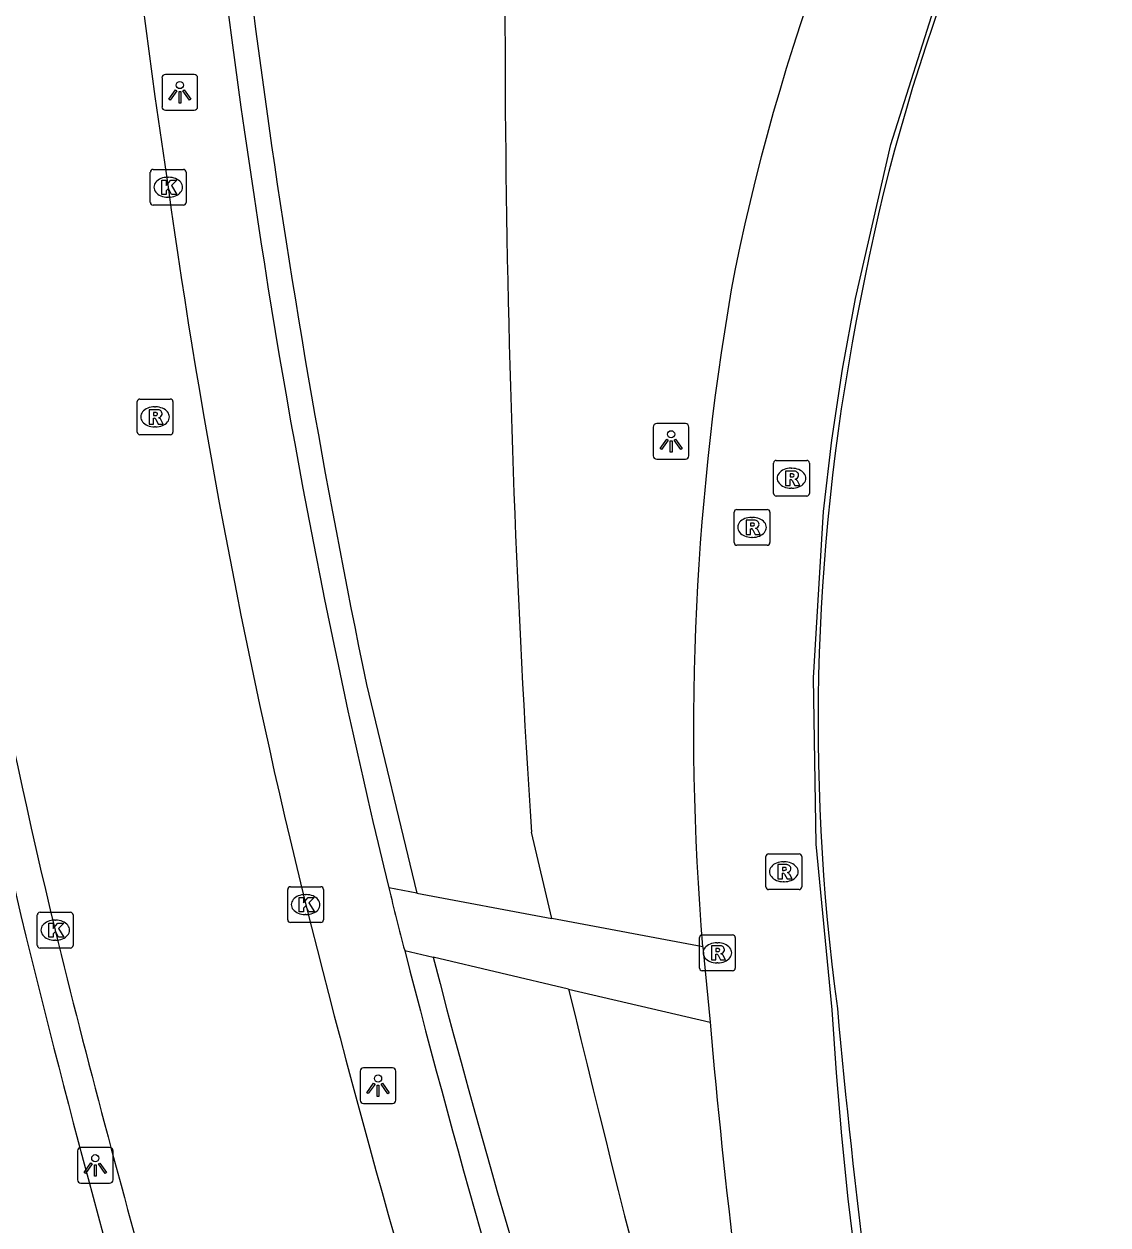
# Model space of a CAD drawing. Extents: x 155018 to 156648, y 383980 to 385733.
# Drawn here: x 156049.99 to 156080.34, y 384616.03 to 384649.64 of the extents above; entities that cross this region are included whole.
import ezdxf

# ---------------------------------------------------------------- set-up
doc = ezdxf.new("R2010")
doc.units = 0
for name, color, linetype in [('IMGEO_Berm_groen', 7, 'Continuous'), ('IMGEO_Fietspad_open', 7, 'Continuous'), ('IMGEO_Groenvoorziening', 7, 'Continuous'), ('IMGEO_Kolk', 7, 'Continuous'), ('IMGEO_Lichtpunt', 7, 'Continuous'), ('IMGEO_Lijnafwatering', 7, 'Continuous'), ('IMGEO_OVBaan_gesloten', 7, 'Continuous'), ('IMGEO_Rijbaan_lokaal_gesloten', 7, 'Continuous'), ('IMGEO_Rioolput', 7, 'Continuous'), ('IMGEO_Voetpad_gesloten', 7, 'Continuous'), ('IMGEO_Voetpad_onverhard', 7, 'Continuous')]:
    doc.layers.add(name, color=color, linetype=linetype)

msp = doc.modelspace()

# ---------------------------------------------------------------- linework, layer by layer
at = {"layer": 'IMGEO_Berm_groen'}
msp.add_lwpolyline([(156059.585, 384631.16), (156060.99, 384625.321)], dxfattribs=at)
for centre, radius, start, end in [((156304.656, 384682.131), 250.316, 183.7343, 191.74913), ((156317.221, 384690.054), 264.282, 194.58051, 205.10602), ((156644.555, 384762.569), 595.974, 193.579626, 198.048679)]:
    msp.add_arc(centre, radius, start, end, dxfattribs=at)
at = {"layer": 'IMGEO_Fietspad_open'}
for centre, radius, start, end in [((156254.662, 384673.077), 210.393, 188.33136, 193.4558), ((156362.393, 384700.863), 321.639, 193.80399, 196.87808), ((156364.745, 384700.968), 327.272, 193.7284, 196.5827)]:
    msp.add_arc(centre, radius, start, end, dxfattribs=at)
at = {"layer": 'IMGEO_Groenvoorziening'}
msp.add_lwpolyline([(156064.768, 384624.612), (156064.199, 384627.024)], dxfattribs=at)
msp.add_arc((156417.74, 384649.896), 354.28, 177.54904, 183.70161, dxfattribs=at)
at = {"layer": 'IMGEO_Kolk'}
for p, q in [((156053.531, 384644.646), (156053.531, 384645.498)), ((156053.606, 384645.572), (156054.458, 384645.572)), ((156054.532, 384645.498), (156054.532, 384644.646)), ((156054.019, 384645.352), (156054.044, 384645.352)), ((156054.042, 384644.792), (156054.017, 384644.792)), ((156054.458, 384644.572), (156053.606, 384644.572)), ((156057.378, 384624.572), (156057.378, 384625.424)), ((156057.453, 384625.498), (156058.305, 384625.498)), ((156057.866, 384625.278), (156057.891, 384625.278)), ((156058.379, 384625.424), (156058.379, 384624.572)), ((156050.367, 384623.857), (156050.367, 384624.709)), ((156050.442, 384624.783), (156051.294, 384624.783)), ((156051.368, 384624.709), (156051.368, 384623.857)), ((156057.889, 384624.718), (156057.864, 384624.718)), ((156050.855, 384624.563), (156050.88, 384624.563)), ((156058.305, 384624.498), (156057.453, 384624.498)), ((156050.878, 384624.003), (156050.853, 384624.003)), ((156051.294, 384623.783), (156050.442, 384623.783))]:
    msp.add_line(p, q, dxfattribs=at)
for points in [[(156053.531, 384644.646), (156053.531, 384645.498)], [(156053.606, 384645.572), (156054.458, 384645.572)], [(156054.532, 384645.498), (156054.532, 384644.646)], [(156053.852, 384645.272), (156053.975, 384645.272), (156053.975, 384645.121), (156054.105, 384645.272), (156054.269, 384645.272), (156054.123, 384645.121), (156054.276, 384644.872), (156054.124, 384644.872), (156054.039, 384645.036), (156053.975, 384644.969), (156053.975, 384644.872), (156053.852, 384644.872), (156053.852, 384645.272)], [(156054.458, 384644.572), (156053.606, 384644.572)], [(156057.378, 384624.572), (156057.378, 384625.424)], [(156057.453, 384625.498), (156058.305, 384625.498)], [(156058.379, 384625.424), (156058.379, 384624.572)], [(156057.699, 384625.198), (156057.822, 384625.198), (156057.822, 384625.047), (156057.952, 384625.198), (156058.116, 384625.198), (156057.97, 384625.047), (156058.123, 384624.798), (156057.971, 384624.798), (156057.886, 384624.962), (156057.822, 384624.895), (156057.822, 384624.798), (156057.699, 384624.798), (156057.699, 384625.198)], [(156050.367, 384623.857), (156050.367, 384624.709)], [(156050.442, 384624.783), (156051.294, 384624.783)], [(156051.368, 384624.709), (156051.368, 384623.857)], [(156050.688, 384624.483), (156050.811, 384624.483), (156050.811, 384624.332), (156050.941, 384624.483), (156051.105, 384624.483), (156050.959, 384624.332), (156051.112, 384624.083), (156050.96, 384624.083), (156050.875, 384624.247), (156050.811, 384624.18), (156050.811, 384624.083), (156050.688, 384624.083), (156050.688, 384624.483)], [(156058.305, 384624.498), (156057.453, 384624.498)], [(156051.294, 384623.783), (156050.442, 384623.783)]]:
    msp.add_lwpolyline(points, dxfattribs=at)
for centre, start, end in [((156053.608, 384645.496), 91.552, 178.448), ((156053.608, 384645.496), 91.552, 178.448), ((156054.456, 384645.496), 1.552, 88.448), ((156054.456, 384645.496), 1.552, 88.448), ((156053.608, 384644.648), 181.552, 268.448), ((156053.608, 384644.648), 181.552, 268.448), ((156054.456, 384644.648), 271.552, 358.448), ((156054.456, 384644.648), 271.552, 358.448), ((156057.455, 384625.422), 91.552, 178.448), ((156057.455, 384625.422), 91.552, 178.448), ((156058.303, 384625.422), 1.552, 88.448), ((156058.303, 384625.422), 1.552, 88.448), ((156050.444, 384624.707), 91.552, 178.448), ((156050.444, 384624.707), 91.552, 178.448), ((156051.292, 384624.707), 1.552, 88.448), ((156051.292, 384624.707), 1.552, 88.448), ((156057.455, 384624.574), 181.552, 268.448), ((156057.455, 384624.574), 181.552, 268.448), ((156058.303, 384624.574), 271.552, 358.448), ((156058.303, 384624.574), 271.552, 358.448), ((156050.444, 384623.859), 181.552, 268.448), ((156050.444, 384623.859), 181.552, 268.448), ((156051.292, 384623.859), 271.552, 358.448), ((156051.292, 384623.859), 271.552, 358.448)]:
    msp.add_arc(centre, 0.0765, start, end, dxfattribs=at)
for centre, major_axis, ratio, start_param, end_param in [((156054.018, 384645.072), (-0.387, 0.002), 0.722429, 4.712389, 7.853982), ((156054.043, 384645.072), (-0.39, 0.002), 0.717154, 1.570796, 4.712389), ((156057.865, 384624.998), (-0.387, 0.002), 0.722429, 4.712389, 7.853982), ((156057.89, 384624.998), (-0.39, 0.002), 0.717154, 1.570796, 4.712389), ((156050.854, 384624.283), (-0.387, 0.002), 0.722429, 4.712389, 7.853982), ((156050.879, 384624.283), (-0.39, 0.002), 0.717154, 1.570796, 4.712389)]:
    msp.add_ellipse(centre, major_axis=major_axis, ratio=ratio, start_param=start_param, end_param=end_param, dxfattribs=at)
at = {"layer": 'IMGEO_Lichtpunt'}
for p, q in [((156053.858, 384648.133), (156053.858, 384647.326)), ((156053.858, 384648.133), (156053.858, 384647.326)), ((156054.76, 384648.228), (156053.952, 384648.228)), ((156054.76, 384648.228), (156053.952, 384648.228)), ((156054.854, 384647.326), (156054.854, 384648.133)), ((156054.854, 384647.326), (156054.854, 384648.133)), ((156053.952, 384647.232), (156054.76, 384647.232)), ((156053.952, 384647.232), (156054.76, 384647.232)), ((156068.516, 384638.457), (156067.708, 384638.457)), ((156068.516, 384638.457), (156067.708, 384638.457)), ((156067.614, 384638.362), (156067.614, 384637.555)), ((156067.614, 384638.362), (156067.614, 384637.555)), ((156068.61, 384637.555), (156068.61, 384638.362)), ((156068.61, 384637.555), (156068.61, 384638.362)), ((156067.708, 384637.461), (156068.516, 384637.461)), ((156067.708, 384637.461), (156068.516, 384637.461)), ((156059.409, 384620.334), (156059.409, 384619.527)), ((156059.409, 384620.334), (156059.409, 384619.527)), ((156060.311, 384620.429), (156059.503, 384620.429)), ((156060.311, 384620.429), (156059.503, 384620.429)), ((156060.405, 384619.527), (156060.405, 384620.334)), ((156060.405, 384619.527), (156060.405, 384620.334)), ((156059.503, 384619.433), (156060.311, 384619.433)), ((156059.503, 384619.433), (156060.311, 384619.433)), ((156051.49, 384618.104), (156051.49, 384617.297)), ((156051.49, 384618.104), (156051.49, 384617.297)), ((156052.392, 384618.199), (156051.584, 384618.199)), ((156052.392, 384618.199), (156051.584, 384618.199)), ((156052.486, 384617.297), (156052.486, 384618.104)), ((156052.486, 384617.297), (156052.486, 384618.104)), ((156051.584, 384617.203), (156052.392, 384617.203)), ((156051.584, 384617.203), (156052.392, 384617.203))]:
    msp.add_line(p, q, dxfattribs=at)
for points in [[(156054.232, 384647.797), (156054.271, 384647.769), (156054.083, 384647.507), (156054.045, 384647.534), (156054.232, 384647.797)], [(156054.444, 384647.769), (156054.482, 384647.796), (156054.669, 384647.534), (156054.63, 384647.506), (156054.444, 384647.769)], [(156054.334, 384647.749), (156054.381, 384647.749), (156054.381, 384647.427), (156054.334, 384647.427), (156054.334, 384647.749)], [(156067.988, 384638.026), (156068.027, 384637.998), (156067.839, 384637.736), (156067.801, 384637.763), (156067.988, 384638.026)], [(156068.09, 384637.978), (156068.137, 384637.978), (156068.137, 384637.656), (156068.09, 384637.656), (156068.09, 384637.978)], [(156068.2, 384637.998), (156068.238, 384638.025), (156068.425, 384637.763), (156068.386, 384637.735), (156068.2, 384637.998)], [(156059.783, 384619.998), (156059.822, 384619.97), (156059.634, 384619.708), (156059.596, 384619.735), (156059.783, 384619.998)], [(156059.885, 384619.95), (156059.932, 384619.95), (156059.932, 384619.628), (156059.885, 384619.628), (156059.885, 384619.95)], [(156059.995, 384619.97), (156060.033, 384619.997), (156060.22, 384619.735), (156060.181, 384619.707), (156059.995, 384619.97)], [(156051.864, 384617.768), (156051.903, 384617.74), (156051.715, 384617.478), (156051.677, 384617.505), (156051.864, 384617.768)], [(156051.966, 384617.72), (156052.013, 384617.72), (156052.013, 384617.398), (156051.966, 384617.398), (156051.966, 384617.72)], [(156052.076, 384617.74), (156052.114, 384617.767), (156052.301, 384617.505), (156052.262, 384617.477), (156052.076, 384617.74)]]:
    msp.add_lwpolyline(points, dxfattribs=at)
for centre in [(156054.357, 384647.931), (156068.113, 384638.16), (156059.908, 384620.132), (156051.989, 384617.902)]:
    msp.add_circle(centre, 0.0994, dxfattribs=at)
for centre, start, end in [((156053.952, 384648.133), 90, 180), ((156053.952, 384648.133), 90, 180), ((156054.76, 384648.133), 0, 90), ((156054.76, 384648.133), 0, 90), ((156053.952, 384647.326), 180, 270), ((156053.952, 384647.326), 180, 270), ((156054.76, 384647.326), 270, 0), ((156054.76, 384647.326), 270, 360), ((156067.708, 384638.362), 90, 180), ((156067.708, 384638.362), 90, 180), ((156068.516, 384638.362), 0, 90), ((156068.516, 384638.362), 0, 90), ((156067.708, 384637.555), 180, 270), ((156067.708, 384637.555), 180, 270), ((156068.516, 384637.555), 270, 0), ((156068.516, 384637.555), 270, 360), ((156059.503, 384620.334), 90, 180), ((156059.503, 384620.334), 90, 180), ((156060.311, 384620.334), 0, 90), ((156060.311, 384620.334), 0, 90), ((156059.503, 384619.527), 180, 270), ((156059.503, 384619.527), 180, 270), ((156060.311, 384619.527), 270, 0), ((156060.311, 384619.527), 270, 360), ((156051.584, 384618.104), 90, 180), ((156051.584, 384618.104), 90, 180), ((156052.392, 384618.104), 0, 90), ((156052.392, 384618.104), 0, 90), ((156051.584, 384617.297), 180, 270), ((156051.584, 384617.297), 180, 270), ((156052.392, 384617.297), 270, 0), ((156052.392, 384617.297), 270, 360)]:
    msp.add_arc(centre, 0.0946, start, end, dxfattribs=at)
at = {"layer": 'IMGEO_Lijnafwatering'}
for points in [[(156072.38, 384635.996), (156072.613, 384637.994), (156072.913, 384639.984), (156073.279, 384641.963), (156074.264, 384646.266), (156075.595, 384650.474), (156077.265, 384654.559)], [(156073.065, 384616.766), (156072.895, 384618.528), (156072.746, 384620.292), (156072.617, 384622.057), (156072.177, 384626.692), (156072.098, 384631.348), (156072.38, 384635.996)], [(156076.243, 384597.761), (156074.915, 384604.049), (156073.855, 384610.388), (156073.065, 384616.766)]]:
    msp.add_lwpolyline(points, dxfattribs=at)
at = {"layer": 'IMGEO_OVBaan_gesloten'}
for centre, radius, start, end in [((156257.554, 384676.057), 205.868, 182.9536, 188.65523), ((156250.135, 384672.281), 197.983, 187.89814, 193.81959), ((156250.629, 384672.332), 205.464, 188.29009, 193.52501), ((156391.033, 384709.076), 343.598, 194.16546, 197.58244), ((156360.676, 384700.717), 319.103, 193.85925, 197.89278)]:
    msp.add_arc(centre, radius, start, end, dxfattribs=at)
at = {"layer": 'IMGEO_Rijbaan_lokaal_gesloten'}
msp.add_lwpolyline([(156068.996, 384623.818), (156069.206, 384621.707)], dxfattribs=at)
for centre, radius, start, end in [((156131.014, 384630.129), 62.409, 149.411, 168.29947), ((156126.553, 384632.008), 54.056, 148.7419, 169.4088), ((156140.841, 384629.891), 72.102, 169.69856, 184.83188), ((156131.832, 384630.088), 59.605, 168.52642, 187.71196), ((156301.316, 384642.993), 229.504, 185.22591, 189.09115), ((156255.99, 384637.626), 187.461, 184.87148, 193.41939)]:
    msp.add_arc(centre, radius, start, end, dxfattribs=at)
at = {"layer": 'IMGEO_Rioolput'}
for p, q in [((156053.163, 384638.22), (156053.163, 384639.072)), ((156053.238, 384639.146), (156054.09, 384639.146)), ((156054.164, 384639.072), (156054.164, 384638.22)), ((156053.651, 384638.926), (156053.676, 384638.926)), ((156054.09, 384638.146), (156053.238, 384638.146)), ((156053.674, 384638.366), (156053.649, 384638.366)), ((156071.057, 384637.429), (156071.909, 384637.429)), ((156070.982, 384636.503), (156070.982, 384637.355)), ((156071.47, 384637.209), (156071.495, 384637.209)), ((156071.983, 384637.355), (156071.983, 384636.503)), ((156071.909, 384636.429), (156071.057, 384636.429)), ((156071.493, 384636.649), (156071.468, 384636.649)), ((156069.952, 384636.055), (156070.804, 384636.055)), ((156069.877, 384635.129), (156069.877, 384635.981)), ((156070.365, 384635.835), (156070.39, 384635.835)), ((156070.878, 384635.981), (156070.878, 384635.129)), ((156070.804, 384635.055), (156069.952, 384635.055)), ((156070.388, 384635.275), (156070.363, 384635.275)), ((156070.767, 384625.492), (156070.767, 384626.344)), ((156070.842, 384626.418), (156071.694, 384626.418)), ((156071.768, 384626.344), (156071.768, 384625.492)), ((156071.255, 384626.198), (156071.28, 384626.198)), ((156071.278, 384625.638), (156071.253, 384625.638)), ((156071.694, 384625.418), (156070.842, 384625.418)), ((156068.907, 384623.222), (156068.907, 384624.074)), ((156068.982, 384624.148), (156069.834, 384624.148)), ((156069.908, 384624.074), (156069.908, 384623.222)), ((156069.395, 384623.928), (156069.42, 384623.928)), ((156069.418, 384623.368), (156069.393, 384623.368)), ((156069.834, 384623.148), (156068.982, 384623.148))]:
    msp.add_line(p, q, dxfattribs=at)
for points in [[(156053.163, 384638.22), (156053.163, 384639.072)], [(156053.238, 384639.146), (156054.09, 384639.146)], [(156054.164, 384639.072), (156054.164, 384638.22)], [(156053.752, 384638.844), (156053.5, 384638.846), (156053.5, 384638.446)], [(156053.678, 384638.765), (156053.624, 384638.765), (156053.624, 384638.684)], [(156053.5, 384638.446), (156053.624, 384638.446), (156053.624, 384638.608), (156053.635, 384638.608)], [(156053.624, 384638.684), (156053.676, 384638.684)], [(156053.682, 384638.579), (156053.753, 384638.446), (156053.893, 384638.446), (156053.828, 384638.572)], [(156054.09, 384638.146), (156053.238, 384638.146)], [(156071.057, 384637.429), (156071.909, 384637.429)], [(156070.982, 384636.503), (156070.982, 384637.355)], [(156071.571, 384637.127), (156071.319, 384637.129), (156071.319, 384636.729)], [(156071.497, 384637.048), (156071.443, 384637.048), (156071.443, 384636.967)], [(156071.983, 384637.355), (156071.983, 384636.503)], [(156071.319, 384636.729), (156071.443, 384636.729), (156071.443, 384636.891), (156071.454, 384636.891)], [(156071.443, 384636.967), (156071.495, 384636.967)], [(156071.501, 384636.862), (156071.572, 384636.729), (156071.712, 384636.729), (156071.647, 384636.855)], [(156071.909, 384636.429), (156071.057, 384636.429)], [(156069.952, 384636.055), (156070.804, 384636.055)], [(156069.877, 384635.129), (156069.877, 384635.981)], [(156070.466, 384635.753), (156070.214, 384635.755), (156070.214, 384635.355)], [(156070.878, 384635.981), (156070.878, 384635.129)], [(156070.214, 384635.355), (156070.338, 384635.355), (156070.338, 384635.517), (156070.349, 384635.517)], [(156070.392, 384635.674), (156070.338, 384635.674), (156070.338, 384635.593)], [(156070.338, 384635.593), (156070.39, 384635.593)], [(156070.396, 384635.488), (156070.467, 384635.355), (156070.607, 384635.355), (156070.542, 384635.481)], [(156070.804, 384635.055), (156069.952, 384635.055)], [(156070.767, 384625.492), (156070.767, 384626.344)], [(156070.842, 384626.418), (156071.694, 384626.418)], [(156071.768, 384626.344), (156071.768, 384625.492)], [(156071.356, 384626.116), (156071.104, 384626.118), (156071.104, 384625.718)], [(156071.282, 384626.037), (156071.228, 384626.037), (156071.228, 384625.956)], [(156071.228, 384625.956), (156071.28, 384625.956)], [(156071.104, 384625.718), (156071.228, 384625.718), (156071.228, 384625.88), (156071.239, 384625.88)], [(156071.286, 384625.851), (156071.357, 384625.718), (156071.497, 384625.718), (156071.432, 384625.844)], [(156071.694, 384625.418), (156070.842, 384625.418)], [(156068.907, 384623.222), (156068.907, 384624.074)], [(156068.982, 384624.148), (156069.834, 384624.148)], [(156069.908, 384624.074), (156069.908, 384623.222)], [(156069.496, 384623.846), (156069.244, 384623.848), (156069.244, 384623.448)], [(156069.244, 384623.448), (156069.368, 384623.448), (156069.368, 384623.61), (156069.379, 384623.61)], [(156069.422, 384623.767), (156069.368, 384623.767), (156069.368, 384623.686)], [(156069.368, 384623.686), (156069.42, 384623.686)], [(156069.426, 384623.581), (156069.497, 384623.448), (156069.637, 384623.448), (156069.572, 384623.574)], [(156069.834, 384623.148), (156068.982, 384623.148)]]:
    msp.add_lwpolyline(points, dxfattribs=at)
for centre, radius, start, end in [((156053.24, 384639.07), 0.0765, 91.552, 178.448), ((156053.24, 384639.07), 0.0765, 91.552, 178.448), ((156054.088, 384639.07), 0.0765, 1.552, 88.448), ((156054.088, 384639.07), 0.0765, 1.552, 88.448), ((156053.684, 384638.669), 0.0964, 77.0061, 93.1865), ((156053.698, 384638.726), 0.0378, 276.6634, 79.6772), ((156053.751, 384638.734), 0.109, 350.3612, 89.416), ((156053.634, 384638.555), 0.0533, 26.0293, 88.6989), ((156053.66, 384638.873), 0.19, 274.7715, 282.9687), ((156053.749, 384638.734), 0.112, 277.5842, 350.9817), ((156053.733, 384638.519), 0.108, 29.5134, 73.7905), ((156053.24, 384638.222), 0.0765, 181.552, 268.448), ((156053.24, 384638.222), 0.0765, 181.552, 268.448), ((156054.088, 384638.222), 0.0765, 271.552, 358.448), ((156054.088, 384638.222), 0.0765, 271.552, 358.448), ((156071.059, 384637.353), 0.0765, 91.552, 178.448), ((156071.059, 384637.353), 0.0765, 91.552, 178.448), ((156071.907, 384637.353), 0.0765, 1.552, 88.448), ((156071.907, 384637.353), 0.0765, 1.552, 88.448), ((156071.503, 384636.952), 0.0964, 77.0061, 93.1865), ((156071.517, 384637.009), 0.0378, 276.6634, 79.6772), ((156071.57, 384637.017), 0.109, 350.3612, 89.416), ((156071.453, 384636.838), 0.0533, 26.0293, 88.6989), ((156071.479, 384637.156), 0.19, 274.7715, 282.9687), ((156071.568, 384637.017), 0.112, 277.5842, 350.9817), ((156071.552, 384636.802), 0.108, 29.5134, 73.7905), ((156071.059, 384636.505), 0.0765, 181.552, 268.448), ((156071.059, 384636.505), 0.0765, 181.552, 268.448), ((156071.907, 384636.505), 0.0765, 271.552, 358.448), ((156071.907, 384636.505), 0.0765, 271.552, 358.448), ((156069.954, 384635.979), 0.0765, 91.552, 178.448), ((156069.954, 384635.979), 0.0765, 91.552, 178.448), ((156070.802, 384635.979), 0.0765, 1.552, 88.448), ((156070.802, 384635.979), 0.0765, 1.552, 88.448), ((156070.465, 384635.643), 0.109, 350.3612, 89.416), ((156070.348, 384635.464), 0.0533, 26.0293, 88.6989), ((156070.374, 384635.782), 0.19, 274.7715, 282.9687), ((156070.398, 384635.578), 0.0964, 77.0061, 93.1865), ((156070.412, 384635.635), 0.0378, 276.6634, 79.6772), ((156070.463, 384635.643), 0.112, 277.5842, 350.9817), ((156070.447, 384635.428), 0.108, 29.5134, 73.7905), ((156069.954, 384635.131), 0.0765, 181.552, 268.448), ((156069.954, 384635.131), 0.0765, 181.552, 268.448), ((156070.802, 384635.131), 0.0765, 271.552, 358.448), ((156070.802, 384635.131), 0.0765, 271.552, 358.448), ((156070.844, 384626.342), 0.0765, 91.552, 178.448), ((156070.844, 384626.342), 0.0765, 91.552, 178.448), ((156071.692, 384626.342), 0.0765, 1.552, 88.448), ((156071.692, 384626.342), 0.0765, 1.552, 88.448), ((156071.264, 384626.145), 0.19, 274.7715, 282.9687), ((156071.288, 384625.941), 0.0964, 77.0061, 93.1865), ((156071.302, 384625.998), 0.0378, 276.6634, 79.6772), ((156071.355, 384626.006), 0.109, 350.3612, 89.416), ((156071.353, 384626.006), 0.112, 277.5842, 350.9817), ((156071.238, 384625.827), 0.0533, 26.0293, 88.6989), ((156071.337, 384625.791), 0.108, 29.5134, 73.7905), ((156070.844, 384625.494), 0.0765, 181.552, 268.448), ((156070.844, 384625.494), 0.0765, 181.552, 268.448), ((156071.692, 384625.494), 0.0765, 271.552, 358.448), ((156071.692, 384625.494), 0.0765, 271.552, 358.448), ((156068.984, 384624.072), 0.0765, 91.552, 178.448), ((156068.984, 384624.072), 0.0765, 91.552, 178.448), ((156069.832, 384624.072), 0.0765, 1.552, 88.448), ((156069.832, 384624.072), 0.0765, 1.552, 88.448), ((156069.378, 384623.557), 0.0533, 26.0293, 88.6989), ((156069.404, 384623.875), 0.19, 274.7715, 282.9687), ((156069.428, 384623.671), 0.0964, 77.0061, 93.1865), ((156069.442, 384623.728), 0.0378, 276.6634, 79.6772), ((156069.495, 384623.736), 0.109, 350.3612, 89.416), ((156069.493, 384623.736), 0.112, 277.5842, 350.9817), ((156069.477, 384623.521), 0.108, 29.5134, 73.7905), ((156068.984, 384623.224), 0.0765, 181.552, 268.448), ((156068.984, 384623.224), 0.0765, 181.552, 268.448), ((156069.832, 384623.224), 0.0765, 271.552, 358.448), ((156069.832, 384623.224), 0.0765, 271.552, 358.448)]:
    msp.add_arc(centre, radius, start, end, dxfattribs=at)
for centre, major_axis, ratio, start_param, end_param in [((156053.65, 384638.646), (-0.387, 0.002), 0.722429, 4.712389, 7.853982), ((156053.675, 384638.646), (-0.39, 0.002), 0.717154, 1.570796, 4.712389), ((156071.469, 384636.929), (-0.387, 0.002), 0.722429, 4.712389, 7.853982), ((156071.494, 384636.929), (-0.39, 0.002), 0.717154, 1.570796, 4.712389), ((156070.364, 384635.555), (-0.387, 0.002), 0.722429, 4.712389, 7.853982), ((156070.389, 384635.555), (-0.39, 0.002), 0.717154, 1.570796, 4.712389), ((156071.254, 384625.918), (-0.387, 0.002), 0.722429, 4.712389, 7.853982), ((156071.279, 384625.918), (-0.39, 0.002), 0.717154, 1.570796, 4.712389), ((156069.394, 384623.648), (-0.387, 0.002), 0.722429, 4.712389, 7.853982), ((156069.419, 384623.648), (-0.39, 0.002), 0.717154, 1.570796, 4.712389)]:
    msp.add_ellipse(centre, major_axis=major_axis, ratio=ratio, start_param=start_param, end_param=end_param, dxfattribs=at)
at = {"layer": 'IMGEO_Voetpad_gesloten'}
for centre, radius, start, end in [((156267.692, 384677.217), 213.726, 183.12518, 188.55291), ((156271.445, 384676.7), 217.363, 188.27097, 193.63269), ((156312.921, 384688.826), 260.537, 194.07451, 194.47321), ((156387.028, 384707.64), 336.993, 194.42145, 197.57706)]:
    msp.add_arc(centre, radius, start, end, dxfattribs=at)
at = {"layer": 'IMGEO_Voetpad_onverhard'}
for points in [[(156060.99, 384625.321), (156060.206, 384625.468)], [(156060.99, 384625.321), (156064.768, 384624.612)], [(156068.996, 384623.818), (156064.768, 384624.612)], [(156060.653, 384623.711), (156061.45, 384623.524)], [(156065.242, 384622.636), (156061.45, 384623.524)], [(156065.242, 384622.636), (156069.206, 384621.707)]]:
    msp.add_lwpolyline(points, dxfattribs=at)

doc.saveas('drawing.dxf')
